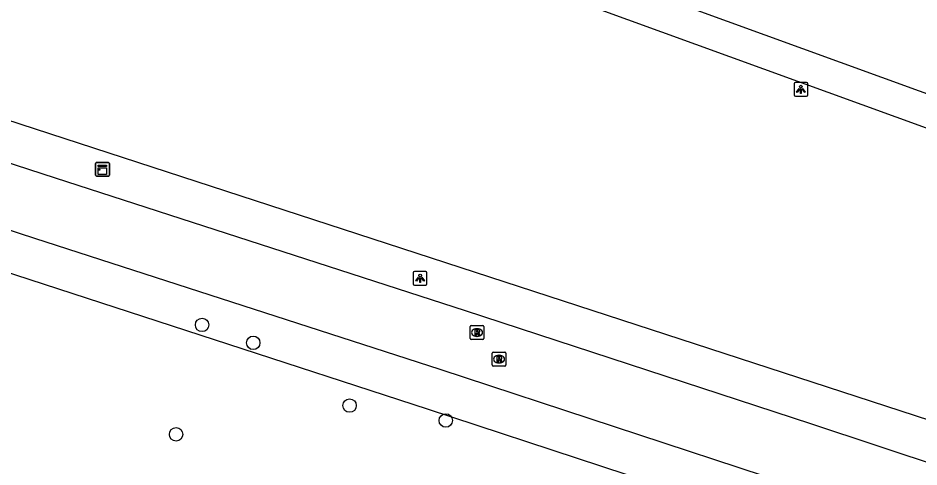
# Model space of a CAD drawing. Extents: x 155275 to 156263, y 382654 to 383635.
# Drawn here: x 155842.7 to 155908.2, y 382832.2 to 382864.9 of the extents above; entities that cross this region are included whole.
import ezdxf

# ---------------------------------------------------------------- set-up
doc = ezdxf.new("R2010")
doc.units = 0
for name, color, linetype in [('IMGEO_Boom', 7, 'Continuous'), ('IMGEO_Groenvoorziening', 7, 'Continuous'), ('IMGEO_Kast', 7, 'Continuous'), ('IMGEO_Lichtpunt', 7, 'Continuous'), ('IMGEO_Loofbos', 7, 'Continuous'), ('IMGEO_Rijbaan_lokaal_gesloten', 7, 'Continuous'), ('IMGEO_Rioolput', 7, 'Continuous'), ('IMGEO_Voetpad_open', 7, 'Continuous')]:
    doc.layers.add(name, color=color, linetype=linetype)

msp = doc.modelspace()

# ---------------------------------------------------------------- linework, layer by layer
at = {"layer": 'IMGEO_Boom'}
for centre in [(155856.043, 382842.559), (155859.764, 382841.258), (155866.767, 382836.692), (155873.759, 382835.607), (155854.154, 382834.601)]:
    msp.add_circle(centre, 0.489, dxfattribs=at)
at = {"layer": 'IMGEO_Groenvoorziening'}
msp.add_lwpolyline([(155652.29, 382902.36), (155656.639, 382906.458), (155679.369, 382899.349), (155872.41, 382836.457), (155897.748, 382828.117), (155927.902, 382818.345)], dxfattribs=at)
at = {"layer": 'IMGEO_Kast'}
for p, q in [((155848.306, 382853.454), (155848.306, 382854.295)), ((155848.306, 382854.295), (155848.306, 382853.454)), ((155848.381, 382854.379), (155849.222, 382854.379)), ((155849.222, 382854.379), (155848.381, 382854.379)), ((155849.306, 382854.304), (155849.306, 382853.463)), ((155849.306, 382853.463), (155849.306, 382854.304)), ((155849.231, 382853.379), (155848.39, 382853.379)), ((155848.39, 382853.379), (155849.231, 382853.379))]:
    msp.add_line(p, q, dxfattribs=at)
for points in [[(155848.501, 382854.169), (155849.101, 382854.169), (155849.101, 382854.084), (155848.501, 382854.084), (155848.501, 382854.169)], [(155848.501, 382853.994), (155849.101, 382853.994), (155849.101, 382853.505), (155848.501, 382853.505), (155848.501, 382853.994)]]:
    msp.add_lwpolyline(points, dxfattribs=at)
msp.add_circle((155848.585, 382853.843), 0.0377, dxfattribs=at)
for centre, start, end in [((155848.384, 382854.301), 92.4484, 184.28452), ((155848.384, 382854.301), 92.4484, 184.28452), ((155849.228, 382854.301), 2.4484, 94.28452), ((155849.228, 382854.301), 2.4484, 94.28452), ((155848.384, 382853.457), 182.4484, 274.28452), ((155848.384, 382853.457), 182.4484, 274.28452), ((155849.228, 382853.457), 272.4484, 4.28452), ((155849.228, 382853.457), 272.4484, 4.28452)]:
    msp.add_arc(centre, 0.0779, start, end, dxfattribs=at)
at = {"layer": 'IMGEO_Lichtpunt'}
for p, q in [((155899.975, 382860.185), (155899.167, 382860.185)), ((155899.975, 382860.185), (155899.167, 382860.185)), ((155899.073, 382860.09), (155899.073, 382859.283)), ((155899.073, 382860.09), (155899.073, 382859.283)), ((155900.069, 382859.283), (155900.069, 382860.09)), ((155900.069, 382859.283), (155900.069, 382860.09)), ((155899.167, 382859.189), (155899.975, 382859.189)), ((155899.167, 382859.189), (155899.975, 382859.189)), ((155872.297, 382846.454), (155871.489, 382846.454)), ((155872.297, 382846.454), (155871.489, 382846.454)), ((155871.395, 382846.359), (155871.395, 382845.552)), ((155871.395, 382846.359), (155871.395, 382845.552)), ((155872.391, 382845.552), (155872.391, 382846.359)), ((155872.391, 382845.552), (155872.391, 382846.359)), ((155871.489, 382845.458), (155872.297, 382845.458)), ((155871.489, 382845.458), (155872.297, 382845.458))]:
    msp.add_line(p, q, dxfattribs=at)
for points in [[(155899.447, 382859.754), (155899.486, 382859.726), (155899.298, 382859.464), (155899.26, 382859.491), (155899.447, 382859.754)], [(155899.549, 382859.706), (155899.596, 382859.706), (155899.596, 382859.384), (155899.549, 382859.384), (155899.549, 382859.706)], [(155899.659, 382859.726), (155899.697, 382859.753), (155899.884, 382859.491), (155899.845, 382859.463), (155899.659, 382859.726)], [(155871.769, 382846.023), (155871.808, 382845.995), (155871.62, 382845.733), (155871.582, 382845.76), (155871.769, 382846.023)], [(155871.871, 382845.975), (155871.918, 382845.975), (155871.918, 382845.653), (155871.871, 382845.653), (155871.871, 382845.975)], [(155871.981, 382845.995), (155872.019, 382846.022), (155872.206, 382845.76), (155872.167, 382845.732), (155871.981, 382845.995)]]:
    msp.add_lwpolyline(points, dxfattribs=at)
for centre in [(155899.572, 382859.888), (155871.894, 382846.157)]:
    msp.add_circle(centre, 0.0994, dxfattribs=at)
for centre, start, end in [((155899.167, 382860.09), 90, 180), ((155899.167, 382860.09), 90, 180), ((155899.975, 382860.09), 0, 90), ((155899.975, 382860.09), 0, 90), ((155899.167, 382859.283), 180, 270), ((155899.167, 382859.283), 180, 270), ((155899.975, 382859.283), 270, 0), ((155899.975, 382859.283), 270, 360), ((155871.489, 382846.359), 90, 180), ((155871.489, 382846.359), 90, 180), ((155872.297, 382846.359), 0, 90), ((155872.297, 382846.359), 0, 90), ((155871.489, 382845.552), 180, 270), ((155871.489, 382845.552), 180, 270), ((155872.297, 382845.552), 270, 0), ((155872.297, 382845.552), 270, 360)]:
    msp.add_arc(centre, 0.0946, start, end, dxfattribs=at)
at = {"layer": 'IMGEO_Loofbos'}
msp.add_lwpolyline([(155937.541, 382826.332), (155936.958, 382826.589), (155920.684, 382831.77), (155660.436, 382916.637), (155650.027, 382919.992), (155641.261, 382922.57), (155632.466, 382925.283), (155625.045, 382928.281)], dxfattribs=at)
at = {"layer": 'IMGEO_Rijbaan_lokaal_gesloten'}
for points in [[(155642.872, 382919.148), (155649.107, 382917.137), (155659.516, 382913.782), (155681.378, 382906.655), (155707.492, 382898.143), (155734, 382889.508), (155762.271, 382880.46), (155792.38, 382870.456), (155818.814, 382861.879), (155845.361, 382853.249), (155875.166, 382843.61), (155900.261, 382835.383), (155919.774, 382828.911), (155936.048, 382823.73)], [(155928.773, 382821.216), (155916.644, 382825.19), (155898.686, 382830.967), (155873.348, 382839.307), (155843.892, 382848.855), (155819.086, 382856.936), (155790.926, 382865.936), (155762.085, 382875.538)]]:
    msp.add_lwpolyline(points, dxfattribs=at)
at = {"layer": 'IMGEO_Rioolput'}
for p, q in [((155875.603, 382842.507), (155876.455, 382842.507)), ((155875.528, 382841.581), (155875.528, 382842.433)), ((155876.016, 382842.287), (155876.041, 382842.287)), ((155876.529, 382842.433), (155876.529, 382841.581)), ((155876.455, 382841.507), (155875.603, 382841.507)), ((155876.039, 382841.727), (155876.014, 382841.727)), ((155877.208, 382840.571), (155878.06, 382840.571)), ((155877.133, 382839.645), (155877.133, 382840.497)), ((155877.621, 382840.351), (155877.646, 382840.351)), ((155878.134, 382840.497), (155878.134, 382839.645)), ((155878.06, 382839.571), (155877.208, 382839.571)), ((155877.644, 382839.791), (155877.619, 382839.791))]:
    msp.add_line(p, q, dxfattribs=at)
for points in [[(155875.603, 382842.507), (155876.455, 382842.507)], [(155875.528, 382841.581), (155875.528, 382842.433)], [(155876.117, 382842.205), (155875.865, 382842.207), (155875.865, 382841.807)], [(155875.865, 382841.807), (155875.989, 382841.807), (155875.989, 382841.969), (155876, 382841.969)], [(155876.043, 382842.126), (155875.989, 382842.126), (155875.989, 382842.045)], [(155875.989, 382842.045), (155876.041, 382842.045)], [(155876.047, 382841.94), (155876.118, 382841.807), (155876.258, 382841.807), (155876.193, 382841.933)], [(155876.529, 382842.433), (155876.529, 382841.581)], [(155876.455, 382841.507), (155875.603, 382841.507)], [(155877.208, 382840.571), (155878.06, 382840.571)], [(155877.133, 382839.645), (155877.133, 382840.497)], [(155877.722, 382840.269), (155877.47, 382840.271), (155877.47, 382839.871)], [(155877.47, 382839.871), (155877.594, 382839.871), (155877.594, 382840.033), (155877.605, 382840.033)], [(155877.648, 382840.19), (155877.594, 382840.19), (155877.594, 382840.109)], [(155877.594, 382840.109), (155877.646, 382840.109)], [(155877.652, 382840.004), (155877.723, 382839.871), (155877.863, 382839.871), (155877.798, 382839.997)], [(155878.134, 382840.497), (155878.134, 382839.645)], [(155878.06, 382839.571), (155877.208, 382839.571)]]:
    msp.add_lwpolyline(points, dxfattribs=at)
for centre, radius, start, end in [((155875.605, 382842.431), 0.0765, 91.55205, 178.44795), ((155875.605, 382842.431), 0.0765, 91.55205, 178.44795), ((155876.453, 382842.431), 0.0765, 1.55205, 88.44795), ((155876.453, 382842.431), 0.0765, 1.55205, 88.44795), ((155875.999, 382841.916), 0.0533, 26.02933, 88.69889), ((155876.025, 382842.234), 0.19, 274.7715, 282.96867), ((155876.049, 382842.03), 0.0964, 77.00612, 93.18647), ((155876.063, 382842.087), 0.0378, 276.66336, 79.67722), ((155876.116, 382842.095), 0.109, 350.36119, 89.41601), ((155876.114, 382842.095), 0.112, 277.58423, 350.98172), ((155876.098, 382841.88), 0.108, 29.51342, 73.79051), ((155875.605, 382841.583), 0.0765, 181.55205, 268.44795), ((155875.605, 382841.583), 0.0765, 181.55205, 268.44795), ((155876.453, 382841.583), 0.0765, 271.55205, 358.44795), ((155876.453, 382841.583), 0.0765, 271.55205, 358.44795), ((155877.21, 382840.495), 0.0765, 91.55205, 178.44795), ((155877.21, 382840.495), 0.0765, 91.55205, 178.44795), ((155878.058, 382840.495), 0.0765, 1.55205, 88.44795), ((155878.058, 382840.495), 0.0765, 1.55205, 88.44795), ((155877.604, 382839.98), 0.0533, 26.02933, 88.69889), ((155877.63, 382840.298), 0.19, 274.7715, 282.96867), ((155877.654, 382840.094), 0.0964, 77.00612, 93.18647), ((155877.668, 382840.151), 0.0378, 276.66336, 79.67722), ((155877.721, 382840.159), 0.109, 350.36119, 89.41601), ((155877.719, 382840.159), 0.112, 277.58423, 350.98172), ((155877.703, 382839.944), 0.108, 29.51342, 73.79051), ((155877.21, 382839.647), 0.0765, 181.55205, 268.44795), ((155877.21, 382839.647), 0.0765, 181.55205, 268.44795), ((155878.058, 382839.647), 0.0765, 271.55205, 358.44795), ((155878.058, 382839.647), 0.0765, 271.55205, 358.44795)]:
    msp.add_arc(centre, radius, start, end, dxfattribs=at)
for centre, major_axis, ratio, start_param, end_param in [((155876.015, 382842.007), (-0.387, 0.002), 0.722429, 4.712389, 7.853982), ((155876.04, 382842.007), (-0.39, 0.002), 0.717154, 1.570796, 4.712389), ((155877.62, 382840.071), (-0.387, 0.002), 0.722429, 4.712389, 7.853982), ((155877.645, 382840.071), (-0.39, 0.002), 0.717154, 1.570796, 4.712389)]:
    msp.add_ellipse(centre, major_axis=major_axis, ratio=ratio, start_param=start_param, end_param=end_param, dxfattribs=at)
at = {"layer": 'IMGEO_Voetpad_open'}
for points in [[(155953.058, 382843.257), (155866.062, 382874.889)], [(155962.277, 382837.428), (155865.28, 382872.649), (155863.949, 382873.132)]]:
    msp.add_lwpolyline(points, dxfattribs=at)

doc.saveas('drawing.dxf')
